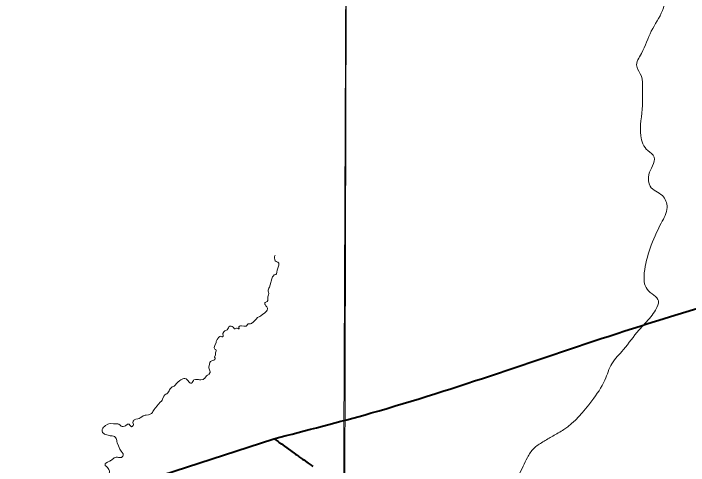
# Model space of a CAD drawing. Extents: x 553962 to 842807, y 8883888 to 9032388.
# Drawn here: x 594842 to 598478, y 8916555 to 8918990 of the extents above; entities that cross this region are included whole.
import ezdxf

# ---------------------------------------------------------------- set-up
doc = ezdxf.new("R2010")
doc.units = 0
doc.header["$LTSCALE"] = 150
doc.layers.add('6', color=7, linetype='Continuous', lineweight=13)

msp = doc.modelspace()

# ---------------------------------------------------------------- linework, layer by layer
at = {"layer": '6', "lineweight": 40}
msp.add_line((590967.2, 8914985.2), (596244.3, 8916699.1), dxfattribs=at)
at = {"layer": '6'}
for points in [[(596655.5, 8924715.8), (596593.3, 8909930.3), (596531.7, 8896026.7)], [(596250.8, 8917687.3), (596248.7, 8917681.4), (596248.1, 8917671), (596249, 8917665.2), (596250.3, 8917660.7), (596252.4, 8917658.3), (596257.1, 8917654.4), (596260, 8917652.4), (596265.8, 8917650), (596270.7, 8917645.6), (596271.6, 8917643.7), (596271.6, 8917639.8), (596271.1, 8917634.4), (596268.2, 8917622.7), (596266.4, 8917617.8), (596263.4, 8917612), (596261.6, 8917606.8), (596260.5, 8917595.7), (596257.9, 8917588.2), (596255.4, 8917584.5), (596254.1, 8917583.7), (596249.3, 8917582.1), (596247.7, 8917582.2), (596245.3, 8917581.6), (596243.9, 8917580.7), (596243.9, 8917579.6), (596241.9, 8917577.3), (596238.1, 8917571.8), (596235.6, 8917566.4), (596233.7, 8917560.8), (596225.3, 8917527.3), (596220.9, 8917516.5), (596217.8, 8917510.6), (596215.1, 8917504.6), (596213.8, 8917499.6), (596214, 8917494.4), (596216, 8917488.3), (596217.2, 8917482.2), (596216.5, 8917474.5), (596212, 8917463.7), (596211.4, 8917457.9), (596212, 8917444.1), (596208.6, 8917438.8), (596198.3, 8917433.1), (596196.1, 8917430.4), (596195.8, 8917429.7), (596196, 8917424.9), (596198, 8917421.9), (596202, 8917414.9), (596206.1, 8917410.2), (596210.3, 8917401.9), (596209.8, 8917398), (596207.8, 8917392.2), (596204.3, 8917386.2), (596200.2, 8917380.3), (596194.8, 8917375.6), (596184.8, 8917369.3), (596174.7, 8917360.8), (596169.5, 8917357.7), (596156.6, 8917352.1), (596148.4, 8917343.8), (596135.3, 8917328.5), (596124.4, 8917319.8), (596118.9, 8917317.7), (596117.4, 8917317.7), (596113, 8917318.7), (596108, 8917318.5), (596105.3, 8917317.5), (596102.6, 8917314.5), (596099.2, 8917309.4), (596096.2, 8917306.2), (596092.9, 8917305.2), (596082.5, 8917305), (596071, 8917307.3), (596065.1, 8917307.5), (596059.9, 8917305.8), (596055.6, 8917301.1), (596055.1, 8917299.1), (596056.1, 8917296.6), (596057.1, 8917295.3), (596057.1, 8917292.5), (596056.6, 8917291.9), (596055.6, 8917291.5), (596054.9, 8917291.5), (596052, 8917292.5), (596047.6, 8917295.3), (596044.3, 8917295.4), (596043.6, 8917295.2), (596040.6, 8917293.5), (596035.6, 8917291.4), (596033.7, 8917290.9), (596033, 8917291.3), (596024.9, 8917299.5), (596019.8, 8917302.8), (596014.1, 8917305.2), (596009.1, 8917305.2), (596008.2, 8917305), (596002.9, 8917301.2), (595999.8, 8917296.2), (595997.1, 8917290.3), (595992.6, 8917285.1)], [(595992.6, 8917285.1), (595992.6, 8917285.1), (595986, 8917282), (595980.3, 8917279.9), (595975.9, 8917274.9), (595970.5, 8917266.3), (595970.4, 8917262.8), (595971.7, 8917256.9), (595971.4, 8917251.8), (595970.4, 8917249.2), (595968.2, 8917247.5), (595964.2, 8917247.1), (595957.9, 8917250.8), (595954.3, 8917250.6), (595945.7, 8917244.3), (595943.8, 8917240.9), (595939.2, 8917234.2), (595934.7, 8917223), (595933.1, 8917217.3), (595925.8, 8917200.6), (595924.2, 8917195.2), (595923, 8917190.3), (595923.1, 8917189.1), (595925.2, 8917184.7), (595927.4, 8917181.8), (595932.2, 8917178.9), (595933.5, 8917175.1), (595933.1, 8917172.1), (595931.4, 8917166.4), (595930.6, 8917161), (595930.6, 8917151)], [(595930.6, 8917151), (595925.3, 8917139.2), (595925.5, 8917138.4), (595927.9, 8917132.6), (595927.8, 8917129.4), (595926.4, 8917126.7), (595921.8, 8917122.2), (595909.9, 8917119.5), (595902.8, 8917114.8), (595900.6, 8917110.3), (595895.6, 8917092.5), (595894.9, 8917086.6), (595894.9, 8917080.8), (595895.8, 8917075.3), (595899.5, 8917064.5), (595900.8, 8917059.1), (595900.8, 8917055.3), (595900.3, 8917053.4), (595897, 8917047.9), (595895.5, 8917045.9), (595886.5, 8917041.5), (595881.7, 8917037.4), (595872.7, 8917026.1), (595866.1, 8917019.1), (595863.7, 8917017.9), (595861.3, 8917017.8), (595850.5, 8917016.4), (595844.8, 8917017), (595839.2, 8917017.2), (595833, 8917018.5), (595822.7, 8917018.5), (595814, 8917015.7), (595811.2, 8917012.6), (595807.6, 8917008), (595804.1, 8917001.3), (595802.3, 8916998.8), (595801.6, 8916998.5), (595797.7, 8916997.6), (595794.9, 8916998.2), (595792.6, 8916999.3), (595789.7, 8917001.9), (595787.4, 8917004.8), (595783.9, 8917010.5), (595778.5, 8917017.1), (595776.8, 8917017.5), (595775.9, 8917018.8), (595772.1, 8917021), (595765.3, 8917023.8), (595759.6, 8917023.8), (595754.2, 8917022), (595743.2, 8917015.9), (595737.9, 8917012.4), (595727.4, 8917004.5), (595723.2, 8917000.5), (595718.9, 8916995.4), (595714.4, 8916989.4), (595706.9, 8916982.7), (595706.2, 8916982.2), (595701.9, 8916981.1), (595696.7, 8916978.2), (595692.9, 8916975.7), (595691.4, 8916973.6), (595686.2, 8916968), (595683.2, 8916962.4), (595680.7, 8916956.7)], [(595680.7, 8916956.7), (595677.2, 8916951.3), (595673, 8916945.9), (595667.6, 8916941.7), (595662.7, 8916938.8), (595657.4, 8916935.1), (595651.2, 8916928.3), (595644.9, 8916912.5), (595642.6, 8916907.3), (595642.6, 8916907.3), (595638.8, 8916901.8), (595633.1, 8916895.6), (595624.1, 8916884.5), (595614, 8916873.5), (595609.5, 8916867.8), (595605.7, 8916863.5), (595599.3, 8916857.1), (595595.9, 8916851.8), (595593.3, 8916846), (595590.2, 8916840.6), (595585.5, 8916835.2), (595578.8, 8916830.7), (595573.4, 8916828.7), (595568.7, 8916827.4), (595556.8, 8916825.3), (595551, 8916826), (595545.6, 8916824.6), (595539.8, 8916821.7), (595529, 8916814), (595523.8, 8916810.8), (595518.6, 8916808.3), (595512.2, 8916806), (595501, 8916804), (595493, 8916800.5), (595489.8, 8916797.5), (595487.1, 8916794.1), (595486.5, 8916791.4)], [(595486.5, 8916791.4), (595485.9, 8916786.1), (595487.1, 8916780.3), (595487.9, 8916774.8), (595486.1, 8916769.5), (595485.1, 8916767.7), (595481.4, 8916764.4), (595478.3, 8916763.6), (595476, 8916764), (595473.8, 8916766.1), (595469.7, 8916772.2), (595465.4, 8916776.5), (595463, 8916777.9), (595459.9, 8916777.9), (595456.5, 8916776.8), (595445.4, 8916768.9), (595439.5, 8916765.8), (595433.6, 8916764.9), (595427.6, 8916764.3), (595422.4, 8916766.9), (595416.5, 8916772.4), (595409, 8916777.5), (595404.1, 8916778.8), (595398.9, 8916779.5), (595392.9, 8916780), (595386.3, 8916779.2), (595380.3, 8916778.8), (595362.5, 8916780.4), (595356.3, 8916779.2), (595350.2, 8916776.7), (595338.4, 8916769.8), (595331.8, 8916764.8), (595327.7, 8916761), (595324.2, 8916756.4), (595320.2, 8916749.1), (595319.3, 8916743.8), (595319.3, 8916740.6), (595322.3, 8916732.6), (595328.1, 8916726.5), (595331.5, 8916725.4), (595333.2, 8916724), (595352.5, 8916718), (595358, 8916717.1), (595363.6, 8916715.4), (595369.2, 8916715), (595374.4, 8916714.2), (595380.1, 8916712.7), (595385.8, 8916710.2), (595391.2, 8916705.5), (595394.8, 8916700.3), (595398.2, 8916689), (595398.9, 8916683.3), (595400.3, 8916677.6), (595408, 8916661.4), (595415.9, 8916643.4), (595419.4, 8916637.2), (595423, 8916631.7), (595427.9, 8916625.1), (595432.8, 8916617.5), (595433.2, 8916611.8), (595433, 8916609), (595431.2, 8916605.4), (595426.9, 8916600.8), (595424, 8916598.6), (595420.4, 8916597.2)], [(595420.4, 8916597.2), (595414.1, 8916597.1), (595408.1, 8916598.3), (595402, 8916598.8), (595396.1, 8916598.7), (595390, 8916597.8), (595384.2, 8916596.6), (595369.5, 8916583.5), (595365.6, 8916581.1), (595360.5, 8916577.8), (595352.3, 8916574.1), (595349.3, 8916571.8), (595339.4, 8916567.2), (595336.6, 8916564.6), (595335.5, 8916561.8), (595335.4, 8916554.6)]]:
    msp.add_lwpolyline(points, dxfattribs=at)
msp.add_lwpolyline([(607600.8, 8920952.4), (596639.8, 8920989.8), (596608.8, 8909934.4), (607569.8, 8909894.9)], close=True, dxfattribs=at)
at = {"layer": '6', "lineweight": 40}
msp.add_lwpolyline([(596245.7, 8916698.7), (596252, 8916694.7), (596261.5, 8916687.4), (596267.4, 8916683.6), (596272.9, 8916679.3), (596284.8, 8916671.1), (596302.1, 8916658.7), (596315, 8916649.8), (596360.9, 8916616.4), (596367.5, 8916612.2), (596371.8, 8916608.8), (596377.7, 8916604.7), (596383.4, 8916599.9), (596399.5, 8916588.4), (596405.6, 8916584.3), (596422.1, 8916572.3), (596428.7, 8916568.1), (596444.9, 8916556.3), (596454.8, 8916549.8)], dxfattribs=at)
at = {"layer": '6'}
for points in [[(598300.5, 8917392.3), (598315.3, 8917441.1), (598255.3, 8917504.1), (598239.6, 8917592.4), (598271.1, 8917724.9), (598331, 8917860.5), (598362.6, 8917945.7), (598337.3, 8918008.8), (598271.1, 8918059.2), (598264.8, 8918122.3), (598283.7, 8918169.6), (598293.2, 8918216.9), (598258.5, 8918251.6), (598220.6, 8918330.5), (598230.1, 8918494.5), (598230.1, 8918586), (598223.8, 8918652.2), (598198.6, 8918705.8), (598223.8, 8918775.2), (598277.4, 8918895.6), (598337.3, 8919006), (598365.7, 8919135.4), (598368.9, 8919223.8), (598359.4, 8919260.4), (598397.3, 8919298.2), (598463.5, 8919374), (598532.9, 8919493.9), (598564.4, 8919569.6), (598630.7, 8919607.5), (598678, 8919639.1), (598668.5, 8919676.9), (598715.8, 8919736.9), (598775.8, 8919809.5), (598854.6, 8919853.7), (598920.8, 8919907.3)], [(598300.5, 8917392.3), (598274.5, 8917356.4), (598210.7, 8917284.6), (598126.9, 8917178.9), (598065.1, 8917103.1), (598027.2, 8917015.3), (597957.4, 8916903.6), (597805.4, 8916748), (597746.9, 8916713.4), (597693.1, 8916681.5), (597644.5, 8916646.3), (597609.9, 8916597.7), (597587.3, 8916550.5), (597560.7, 8916501.3), (597534.1, 8916475.4), (597459.7, 8916436.1), (597409.1, 8916409.5), (597338.7, 8916402.2), (597308.1, 8916384.3)], [(598300.5, 8917392.3), (598274.5, 8917356.4), (598210.7, 8917284.6), (598126.9, 8917178.9), (598065.1, 8917103.1), (598027.2, 8917015.3), (597957.4, 8916903.6), (597805.4, 8916748), (597746.9, 8916713.4), (597693.1, 8916681.5), (597644.5, 8916646.3), (597609.9, 8916597.7), (597587.3, 8916550.5), (597560.7, 8916501.3), (597534.1, 8916475.4), (597459.7, 8916436.1), (597409.1, 8916409.5), (597338.7, 8916402.2), (597308.1, 8916384.3)], [(595335.4, 8916554.6), (595340.6, 8916551.3), (595347.8, 8916543.2), (595355.9, 8916533.5), (595359.7, 8916524.4), (595357.2, 8916513.8), (595355, 8916505), (595358.4, 8916498.8), (595364.7, 8916488.5), (595369.3, 8916473.8), (595376.5, 8916460.9), (595382.8, 8916450.3), (595388.4, 8916441.6), (595393.1, 8916432.5), (595393.4, 8916422.5), (595392.8, 8916412.2), (595392.5, 8916392.5), (595391.5, 8916377.8), (595394.7, 8916368.8), (595406.8, 8916361.2), (595416.2, 8916353.4), (595427.5, 8916336.6), (595429.3, 8916317.8), (595418.1, 8916303.7), (595399.3, 8916283.7), (595389.3, 8916268.4), (595378.1, 8916255.3), (595356.5, 8916248.7), (595337.5, 8916237.4), (595332.5, 8916226.8), (595310, 8916207.4), (595246.2, 8916187.4)]]:
    msp.add_spline(points, degree=3, dxfattribs=at)
at = {"layer": '6', "lineweight": 40}
msp.add_spline([(596244.3, 8916699.1), (596768.6, 8916837.7), (598135.3, 8917279.9), (599449.7, 8917687.2), (600558.2, 8918071.1)], degree=3, dxfattribs=at)

doc.saveas('drawing.dxf')
